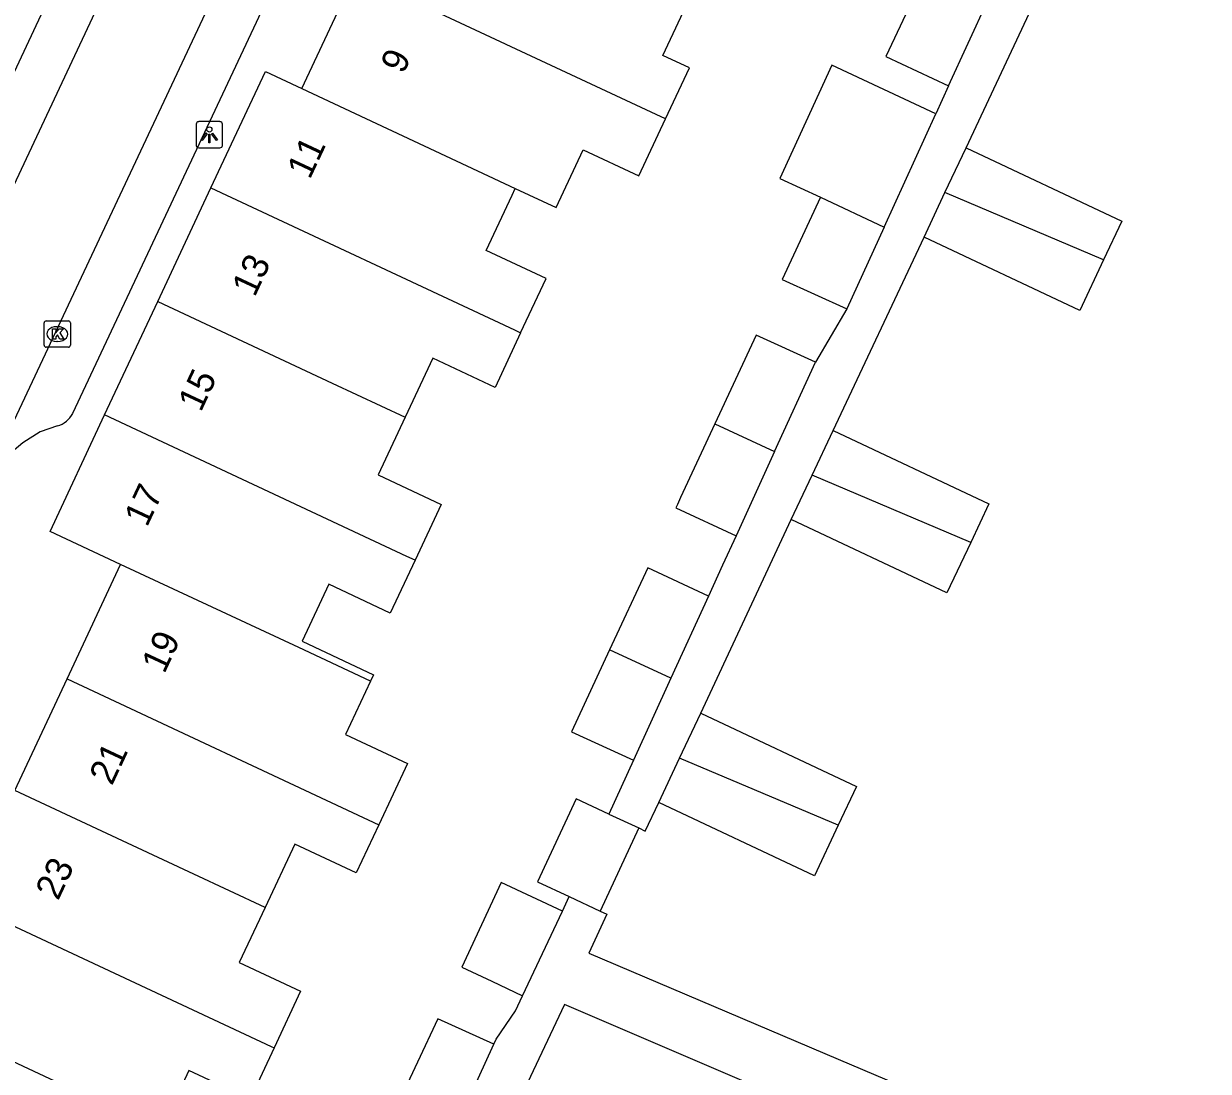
# Model space of a CAD drawing. Extents: x 159822 to 160765, y 380693 to 381634.
# Drawn here: x 160241.09 to 160286.13, y 381396.32 to 381436.17 of the extents above; entities that cross this region are included whole.
import ezdxf

# ---------------------------------------------------------------- set-up
doc = ezdxf.new("R2010")
doc.units = 0
for name, color, linetype in [('IMGEO_Kolk', 7, 'Continuous'), ('IMGEO_Lichtpunt', 7, 'Continuous'), ('IMGEO_Pand', 7, 'Continuous'), ('IMGEO_Pand_nummerreeks', 7, 'Continuous'), ('IMGEO_Rijbaan_lokaal_open', 7, 'Continuous'), ('IMGEO_Voetpad_halfverhard', 7, 'Continuous'), ('IMGEO_Voetpad_open', 7, 'Continuous')]:
    doc.layers.add(name, color=color, linetype=linetype)

msp = doc.modelspace()

# ---------------------------------------------------------------- linework, layer by layer
at = {"layer": 'IMGEO_Kolk'}
for p, q in [((160241.864, 381423.939), (160241.864, 381424.791)), ((160241.939, 381424.865), (160242.791, 381424.865)), ((160242.352, 381424.645), (160242.377, 381424.645)), ((160242.865, 381424.791), (160242.865, 381423.939)), ((160242.791, 381423.865), (160241.939, 381423.865)), ((160242.375, 381424.085), (160242.35, 381424.085))]:
    msp.add_line(p, q, dxfattribs=at)
for points in [[(160241.864, 381423.939), (160241.864, 381424.791)], [(160241.939, 381424.865), (160242.791, 381424.865)], [(160242.865, 381424.791), (160242.865, 381423.939)], [(160242.185, 381424.565), (160242.308, 381424.565), (160242.308, 381424.414), (160242.438, 381424.565), (160242.602, 381424.565), (160242.456, 381424.414), (160242.609, 381424.165), (160242.457, 381424.165), (160242.372, 381424.329), (160242.308, 381424.262), (160242.308, 381424.165), (160242.185, 381424.165), (160242.185, 381424.565)], [(160242.791, 381423.865), (160241.939, 381423.865)]]:
    msp.add_lwpolyline(points, dxfattribs=at)
for centre, start, end in [((160241.941, 381424.789), 91.552, 178.448), ((160241.941, 381424.789), 91.552, 178.448), ((160242.789, 381424.789), 1.552, 88.448), ((160242.789, 381424.789), 1.552, 88.448), ((160241.941, 381423.941), 181.552, 268.448), ((160241.941, 381423.941), 181.552, 268.448), ((160242.789, 381423.941), 271.552, 358.448), ((160242.789, 381423.941), 271.552, 358.448)]:
    msp.add_arc(centre, 0.0765, start, end, dxfattribs=at)
for centre, major_axis, ratio, start_param, end_param in [((160242.351, 381424.365), (-0.387, 0.002), 0.722429, 4.712389, 7.853982), ((160242.376, 381424.365), (-0.39, 0.002), 0.717154, 1.570796, 4.712389)]:
    msp.add_ellipse(centre, major_axis=major_axis, ratio=ratio, start_param=start_param, end_param=end_param, dxfattribs=at)
at = {"layer": 'IMGEO_Lichtpunt'}
for p, q in [((160247.648, 381432.349), (160247.648, 381431.542)), ((160247.648, 381432.349), (160247.648, 381431.542)), ((160248.55, 381432.444), (160247.742, 381432.444)), ((160248.55, 381432.444), (160247.742, 381432.444)), ((160248.644, 381431.542), (160248.644, 381432.349)), ((160248.644, 381431.542), (160248.644, 381432.349)), ((160247.742, 381431.448), (160248.55, 381431.448)), ((160247.742, 381431.448), (160248.55, 381431.448))]:
    msp.add_line(p, q, dxfattribs=at)
for points in [[(160248.022, 381432.013), (160248.061, 381431.985), (160247.873, 381431.723), (160247.835, 381431.75), (160248.022, 381432.013)], [(160248.124, 381431.965), (160248.171, 381431.965), (160248.171, 381431.643), (160248.124, 381431.643), (160248.124, 381431.965)], [(160248.234, 381431.985), (160248.272, 381432.012), (160248.459, 381431.75), (160248.42, 381431.722), (160248.234, 381431.985)]]:
    msp.add_lwpolyline(points, dxfattribs=at)
msp.add_circle((160248.147, 381432.147), 0.0994, dxfattribs=at)
for centre, start, end in [((160247.742, 381432.349), 90, 180), ((160247.742, 381432.349), 90, 180), ((160248.55, 381432.349), 0, 90), ((160248.55, 381432.349), 0, 90), ((160247.742, 381431.542), 180, 270), ((160247.742, 381431.542), 180, 270), ((160248.55, 381431.542), 270, 0), ((160248.55, 381431.542), 270, 360)]:
    msp.add_arc(centre, 0.0946, start, end, dxfattribs=at)
at = {"layer": 'IMGEO_Pand'}
for points in [[(160275.384, 381438.162), (160273.874, 381434.919), (160276.255, 381433.804)], [(160251.659, 381433.71), (160253.698, 381438.066)], [(160265.496, 381432.548), (160265.141, 381432.714), (160253.698, 381438.066)], [(160265.496, 381432.548), (160266.404, 381434.488), (160265.385, 381434.965), (160266.465, 381437.273), (160265.35, 381437.795)], [(160276.255, 381433.804), (160277.742, 381437.058)], [(160275.77, 381432.742), (160271.81, 381434.595), (160269.841, 381430.286), (160271.382, 381429.566)], [(160248.207, 381429.926), (160250.28, 381434.356), (160251.659, 381433.71)], [(160251.659, 381433.71), (160258.346, 381430.578), (160259.78, 381429.907)], [(160273.803, 381428.435), (160275.77, 381432.742)], [(160259.78, 381429.907), (160261.336, 381429.178), (160262.363, 381431.371), (160264.481, 381430.38), (160265.496, 381432.548)], [(160276.118, 381429.746), (160276.92, 381431.45)], [(160276.92, 381431.45), (160282.844, 381428.659), (160282.151, 381427.188)], [(160246.185, 381425.606), (160248.207, 381429.926)], [(160248.207, 381429.926), (160259.747, 381424.523), (160259.982, 381424.413)], [(160259.982, 381424.413), (160260.951, 381426.483), (160258.676, 381427.547), (160259.661, 381429.652), (160259.78, 381429.907)], [(160271.382, 381429.566), (160269.927, 381426.443), (160272.381, 381425.322)], [(160271.382, 381429.566), (160273.803, 381428.435)], [(160275.32, 381428.054), (160276.118, 381429.746)], [(160282.151, 381427.188), (160276.118, 381429.746)], [(160273.803, 381428.435), (160272.381, 381425.322)], [(160282.151, 381427.188), (160281.243, 381425.263), (160275.32, 381428.054)], [(160244.164, 381421.287), (160246.185, 381425.606)], [(160246.185, 381425.606), (160252.818, 381422.501), (160255.594, 381421.201)], [(160259.982, 381424.413), (160259.01, 381422.336), (160256.643, 381423.443), (160255.594, 381421.201)], [(160271.192, 381423.299), (160268.942, 381424.327), (160267.369, 381420.949)], [(160269.635, 381419.892), (160271.192, 381423.299)], [(160244.774, 381415.604), (160242.092, 381416.859), (160244.164, 381421.287)], [(160255.966, 381415.762), (160255.657, 381415.906), (160244.164, 381421.287)], [(160255.594, 381421.201), (160254.566, 381419.005), (160256.959, 381417.885), (160255.966, 381415.762)], [(160267.369, 381420.949), (160266.061, 381418.141), (160265.942, 381417.885), (160265.883, 381417.759), (160268.173, 381416.692)], [(160267.369, 381420.949), (160269.635, 381419.892)], [(160271.065, 381418.997), (160271.868, 381420.701)], [(160271.868, 381420.701), (160277.791, 381417.91), (160277.098, 381416.439)], [(160269.635, 381419.892), (160268.173, 381416.692)], [(160270.267, 381417.305), (160271.065, 381418.997)], [(160277.098, 381416.439), (160271.065, 381418.997)], [(160277.098, 381416.439), (160276.19, 381414.514), (160270.267, 381417.305)], [(160242.736, 381411.249), (160244.774, 381415.604)], [(160254.273, 381411.157), (160251.543, 381412.435), (160244.774, 381415.604)], [(160255.966, 381415.762), (160255.025, 381413.751), (160252.687, 381414.845), (160251.672, 381412.676), (160254.389, 381411.404), (160254.273, 381411.157)], [(160267.125, 381414.397), (160264.819, 381415.472), (160263.366, 381412.353)], [(160267.125, 381414.397), (160265.696, 381411.269)], [(160263.366, 381412.353), (160261.914, 381409.234), (160264.274, 381408.156)], [(160265.696, 381411.269), (160263.366, 381412.353)], [(160240.749, 381407.004), (160242.736, 381411.249)], [(160242.736, 381411.249), (160254.588, 381405.701)], [(160254.273, 381411.157), (160253.326, 381409.133), (160255.678, 381408.032), (160254.588, 381405.701)], [(160265.696, 381411.269), (160264.274, 381408.156)], [(160266.029, 381408.236), (160266.832, 381409.94)], [(160266.832, 381409.94), (160272.755, 381407.149), (160272.062, 381405.678)], [(160265.231, 381406.544), (160266.029, 381408.236)], [(160272.062, 381405.678), (160266.029, 381408.236)], [(160250.265, 381402.55), (160247.55, 381403.821), (160240.749, 381407.004)], [(160263.337, 381406.104), (160262.09, 381406.684), (160260.619, 381403.525), (160261.828, 381402.963)], [(160272.062, 381405.678), (160271.155, 381403.753), (160265.231, 381406.544)], [(160254.588, 381405.701), (160253.729, 381403.866), (160251.393, 381404.959), (160250.265, 381402.55)], [(160263.337, 381406.104), (160264.473, 381405.575)], [(160264.473, 381405.575), (160263.003, 381402.416)], [(160261.572, 381402.413), (160259.247, 381403.507), (160257.744, 381400.279), (160258.886, 381399.742), (160260.056, 381399.192)], [(160261.828, 381402.963), (160263.003, 381402.416)], [(160238.763, 381402.758), (160250.491, 381397.268), (160250.61, 381397.212)], [(160250.265, 381402.55), (160249.285, 381400.455), (160251.617, 381399.364), (160250.61, 381397.212)], [(160260.056, 381399.192), (160261.572, 381402.413)], [(160246.296, 381394.056), (160243.514, 381395.358), (160236.776, 381398.512)], [(160258.959, 381397.346), (160256.831, 381398.319), (160255.294, 381395.017)], [(160250.61, 381397.212), (160249.699, 381395.264), (160247.371, 381396.353), (160246.296, 381394.056)], [(160257.437, 381394.014), (160258.959, 381397.346)]]:
    msp.add_lwpolyline(points, dxfattribs=at)
at = {"layer": 'IMGEO_Rijbaan_lokaal_open'}
for points in [[(160236.848, 381421.798), (160252.97, 381456.168)], [(160256.33, 381454.336), (160239.821, 381419.196)]]:
    msp.add_lwpolyline(points, dxfattribs=at)
at = {"layer": 'IMGEO_Voetpad_halfverhard'}
for points in [[(160276.92, 381431.45), (160280.568, 381439.245)], [(160276.255, 381433.804), (160275.77, 381432.742)], [(160271.868, 381420.701), (160275.32, 381428.054)], [(160272.381, 381425.322), (160271.192, 381423.299)], [(160266.832, 381409.94), (160270.267, 381417.305)], [(160268.173, 381416.692), (160267.663, 381415.576), (160267.125, 381414.397)], [(160264.274, 381408.156), (160263.337, 381406.104)], [(160264.473, 381405.575), (160264.72, 381405.46), (160265.231, 381406.544)], [(160261.572, 381402.413), (160261.828, 381402.963)], [(160263.003, 381402.416), (160263.263, 381402.295), (160262.575, 381400.815), (160272.062, 381396.784), (160296.864, 381386.245)], [(160258.959, 381397.346), (160259.051, 381397.547), (160259.789, 381398.625), (160260.056, 381399.192)], [(160282.945, 381389.736), (160261.654, 381398.862), (160260.034, 381395.425)]]:
    msp.add_lwpolyline(points, dxfattribs=at)
at = {"layer": 'IMGEO_Voetpad_open'}
for points in [[(160236.365, 381425.021), (160250.18, 381454.533)], [(160256.33, 381454.336), (160256.452, 381453.562), (160257.06, 381451.999), (160256.994, 381451.287), (160242.949, 381421.345)], [(160242.37, 381420.869), (160241.717, 381420.641), (160241.06, 381420.23), (160239.821, 381419.196)]]:
    msp.add_lwpolyline(points, dxfattribs=at)
msp.add_arc((160242.111, 381421.774), 0.942, 285.9735, 332.8742, dxfattribs=at)

# ---------------------------------------------------------------- texts
at = {"layer": 'IMGEO_Pand_nummerreeks'}
for s, rotation, p in [('9', 64.9218, (160255.522, 381434.224)), ('11', 64.9218, (160251.964, 381430.215)), ('13', 64.922, (160249.868, 381425.738)), ('15', 64.922, (160247.821, 381421.364)), ('17', 64.922, (160245.774, 381416.99)), ('19', 64.9226, (160246.433, 381411.411)), ('21', 64.9226, (160244.443, 381407.158)), ('23', 64.9226, (160242.396, 381402.783))]:
    msp.add_text(s, height=1, rotation=rotation, dxfattribs=at).set_placement(p)

doc.saveas('drawing.dxf')
